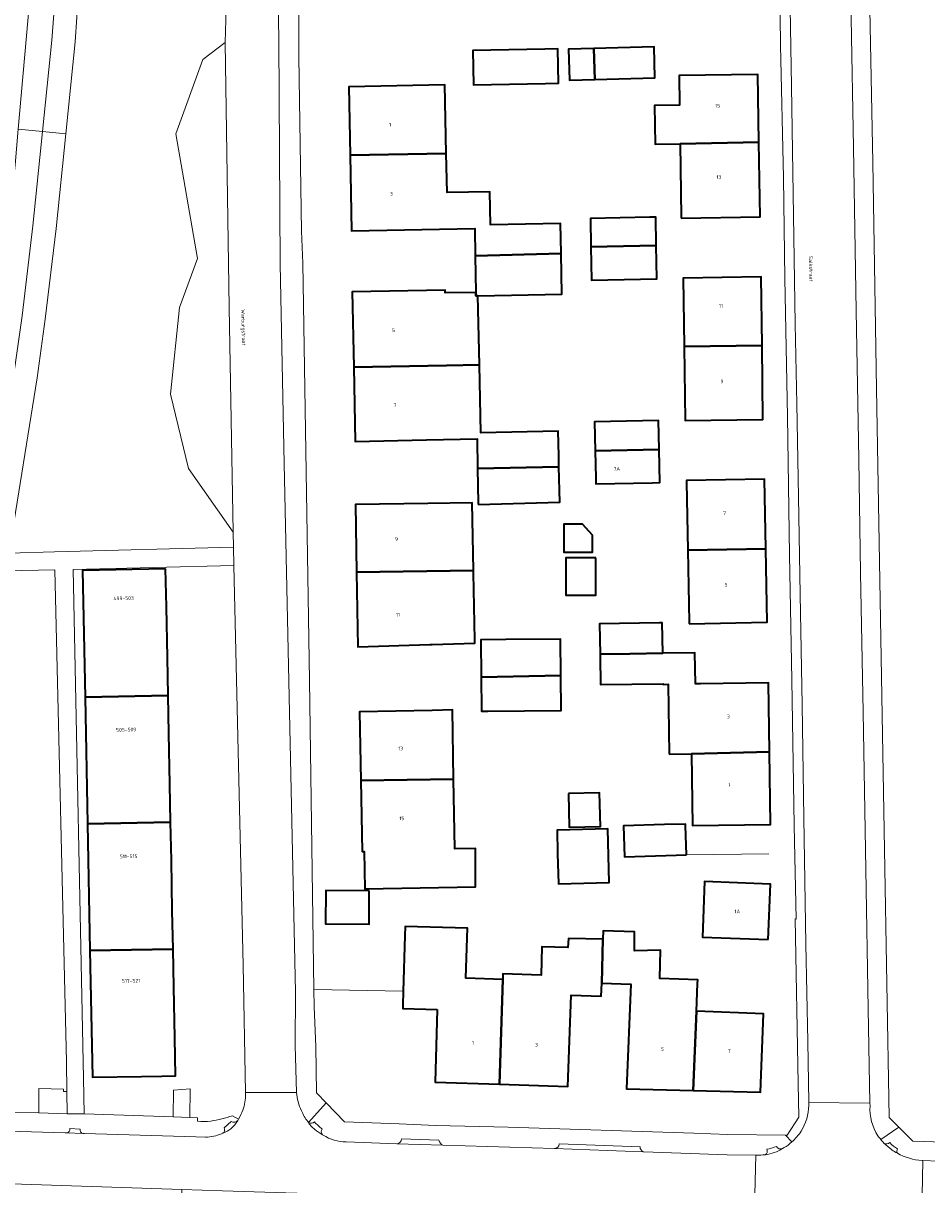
# Model space of a CAD drawing. Header units: metres. Extents: x 197700 to 204338, y 317132 to 325229.
# Tile 1033 of 1056: x 199121 to 199210, y 321808 to 321923. Entities that reach past the tile are written whole.
import ezdxf
from ezdxf.enums import TextEntityAlignment as Align

# ---------------------------------------------------------------- set-up
doc = ezdxf.new("R2010")
doc.units = ezdxf.units.M
for name, color, linetype, lineweight in [('B-WE-GR-BEPLANTING_CULTUUR_HEESTERS-GV', 90, 'Continuous', 18), ('B-WE-IE-TERREINAFSCHEIDING_KUNSTMATIG_HEKWERK-G', 20, 'IE-TERREINAFSCHEIDING-KUNSTMATIG', 18), ('B-WE-OG-BEBOUWING-GV', 7, 'Continuous', 35), ('B-WE-OG-BEBOUWING-T18', 10, 'Continuous', 18), ('B-WE-OG-TERREIN_ERF-GV', 7, 'Continuous', 18), ('B-WE-OG-TOPOGRAFIE-T18', 10, 'Continuous', 18), ('B-WE-VH-VERHARDING_ASFALT-GV', 252, 'Continuous', 18), ('B-WE-VH-VERHARDING_BETONSTRAATSTEEN-GV', 252, 'Continuous', 18), ('B-WE-VH-VERHARDING_SIERBESTRATING-GV', 252, 'Continuous', 18), ('B-WE-VH-VERHARDING_STRAATBAKSTEEN-GV', 252, 'Continuous', 18), ('B-WE-VH-VERHARDING_TEGEL-GV', 252, 'Continuous', 18)]:
    doc.layers.add(name, color=color, linetype=linetype, lineweight=lineweight)
doc.styles.add('NLCS-ISO-M200-T18', font='NLCS-ISO.ttf', dxfattribs={"height": 0.36})
doc.linetypes.add('IE-TERREINAFSCHEIDING-KUNSTMATIG', pattern='A,4,[82,NLCS.SHX,S=0.75,R=90,X=0,Y=0],4,-2', length=10)

msp = doc.modelspace()

# ---------------------------------------------------------------- linework, layer by layer
at = {"layer": 'B-WE-GR-BEPLANTING_CULTUUR_HEESTERS-GV'}
msp.add_lwpolyline([(199141.075, 321921.118), (199138.86, 321919.457), (199136.181, 321912.13), (199138.324, 321899.799), (199136.538, 321894.974), (199135.645, 321886.396), (199137.431, 321879.069), (199141.858, 321872.796), (199141.462, 321894.966)], close=True, dxfattribs=at)
at = {"layer": 'B-WE-IE-TERREINAFSCHEIDING_KUNSTMATIG_HEKWERK-G'}
for points in [[(199186.609, 321840.929), (199194.761, 321841.01)], [(199149.81, 321827.623), (199158.65, 321827.46)]]:
    msp.add_lwpolyline(points, dxfattribs=at)
at = {"layer": 'B-WE-OG-BEBOUWING-GV'}
for points in [[(199172.63, 321920.49), (199165.51, 321920.35), (199165.57, 321916.96), (199172.69, 321917.1), (199173.965, 321917.125), (199173.897, 321920.51)], [(199177.563, 321917.468), (199177.479, 321920.547), (199174.97, 321920.48), (199175.06, 321917.4)], [(199177.479, 321920.547), (199177.563, 321917.468), (199183.49, 321917.63), (199183.41, 321920.704)], [(199185.982, 321911.127), (199193.76, 321911.28), (199193.65, 321917.987), (199185.88, 321917.86), (199185.93, 321914.94), (199183.45, 321914.9), (199183.512, 321911.078)], [(199153.403, 321909.992), (199162.896, 321910.171), (199162.765, 321916.94), (199153.275, 321916.757)], [(199186.1, 321903.79), (199193.88, 321903.917), (199193.76, 321911.28), (199185.982, 321911.127), (199186.098, 321903.92)], [(199165.748, 321900.072), (199174.225, 321900.3), (199174.17, 321903.26), (199167.26, 321903.13), (199167.19, 321906.4), (199162.97, 321906.32), (199162.896, 321910.171), (199153.403, 321909.992), (199153.545, 321902.536), (199165.7, 321902.75)], [(199183.009, 321903.87), (199177.14, 321903.77), (199177.186, 321900.97), (199183.63, 321901.097), (199183.58, 321903.88)], [(199177.186, 321900.97), (199177.24, 321897.68), (199183.69, 321897.78), (199183.63, 321901.097)], [(199174.225, 321900.3), (199165.748, 321900.072), (199165.814, 321896.451), (199165.82, 321896.12), (199166.023, 321896.124), (199174.3, 321896.29)], [(199186.391, 321891.109), (199194.076, 321891.224), (199193.99, 321897.977), (199186.3, 321897.87)], [(199153.751, 321889.074), (199162.92, 321889.25), (199166.16, 321889.31), (199166.023, 321896.124), (199165.82, 321896.12), (199165.814, 321896.451), (199162.776, 321896.415), (199162.77, 321896.69), (199153.6, 321896.508)], [(199194.076, 321891.224), (199186.391, 321891.109), (199186.49, 321883.81), (199194.17, 321883.908)], [(199162.92, 321889.25), (199153.751, 321889.074), (199153.9, 321881.738), (199160.935, 321881.885), (199165.93, 321881.99), (199165.983, 321879.065), (199174.02, 321879.219), (199174.002, 321880.307), (199173.95, 321882.75), (199166.3, 321882.59), (199166.16, 321889.31)], [(199177.591, 321880.805), (199183.902, 321880.928), (199183.84, 321883.81), (199177.53, 321883.68)], [(199183.252, 321877.666), (199183.97, 321877.68), (199183.902, 321880.928), (199177.591, 321880.805), (199177.648, 321878.118), (199177.66, 321877.56)], [(199166.06, 321875.52), (199174.1, 321875.731), (199174.02, 321879.219), (199165.983, 321879.065), (199166.057, 321875.682)], [(199194.451, 321871.149), (199194.32, 321878.017), (199186.61, 321877.88), (199186.613, 321877.73), (199186.741, 321870.999)], [(199165.585, 321868.995), (199165.46, 321875.67), (199161.067, 321875.612), (199153.915, 321875.518), (199154.039, 321868.822)], [(199177.333, 321872.497), (199176.355, 321873.559), (199174.487, 321873.559), (199174.487, 321870.821), (199177.333, 321870.821)], [(199186.88, 321863.74), (199194.59, 321863.887), (199194.451, 321871.149), (199186.741, 321870.999), (199186.877, 321863.881)], [(199177.654, 321870.23), (199174.691, 321870.23), (199174.691, 321866.557), (199177.654, 321866.557)], [(199135.18, 321869.163), (199126.98, 321868.997), (199127.222, 321856.484), (199135.425, 321856.643), (199135.351, 321860.404), (199135.254, 321865.403)], [(199165.585, 321868.995), (199154.039, 321868.822), (199154.175, 321861.458), (199161.278, 321861.687), (199161.499, 321861.694), (199165.72, 321861.83), (199165.714, 321862.139), (199165.59, 321868.734)], [(199181.032, 321860.781), (199184.27, 321860.823), (199184.23, 321863.83), (199183.947, 321863.826), (199178.04, 321863.74), (199178.086, 321860.736)], [(199166.341, 321858.465), (199174.21, 321858.632), (199174.19, 321862.2), (199168.767, 321862.165), (199166.32, 321862.15)], [(199184.895, 321850.873), (199187.104, 321850.891), (199194.807, 321851.075), (199194.71, 321857.897), (199187.995, 321857.804), (199187.502, 321857.797), (199187.451, 321860.872), (199184.27, 321860.823), (199181.032, 321860.781), (199178.086, 321860.736), (199178.088, 321860.619), (199178.09, 321860.47), (199178.125, 321857.741), (199184.31, 321857.82), (199184.311, 321857.752), (199184.799, 321857.759)], [(199174.21, 321858.632), (199166.341, 321858.465), (199166.359, 321855.236), (199166.36, 321855.1), (199166.985, 321855.105), (199174.23, 321855.16)], [(199127.465, 321843.972), (199135.67, 321844.131), (199135.596, 321847.887), (199135.499, 321852.887), (199135.425, 321856.643), (199127.222, 321856.484)], [(199154.443, 321848.248), (199163.624, 321848.386), (199163.495, 321855.22), (199161.488, 321855.182), (199154.315, 321855.048)], [(199194.807, 321851.075), (199187.104, 321850.891), (199187.2, 321843.8), (199194.91, 321843.898)], [(199154.443, 321848.248), (199154.574, 321841.248), (199154.784, 321841.252), (199154.853, 321837.553), (199165.795, 321837.758), (199165.767, 321841.537), (199163.753, 321841.522), (199163.624, 321848.386)], [(199174.958, 321846.967), (199175.041, 321843.639), (199178.115, 321843.716), (199178.033, 321847.044)], [(199127.707, 321831.46), (199135.915, 321831.619), (199135.841, 321835.375), (199135.744, 321840.375), (199135.67, 321844.131), (199127.465, 321843.972)], [(199173.877, 321841.044), (199173.98, 321838.05), (199178.99, 321838.18), (199178.86, 321843.48), (199173.85, 321843.36)], [(199186.609, 321840.929), (199186.516, 321843.778), (199186.51, 321843.96), (199184.454, 321843.9), (199180.39, 321843.78), (199180.48, 321840.71)], [(199194.698, 321832.561), (199194.902, 321838.03), (199188.403, 321838.273), (199188.199, 321832.804)], [(199155.29, 321837.365), (199150.989, 321837.392), (199150.968, 321834.099), (199155.27, 321834.072)], [(199161.986, 321825.657), (199161.805, 321818.486), (199168.136, 321818.277), (199168.478, 321828.613), (199164.828, 321828.734), (199164.89, 321830.76), (199164.98, 321833.68), (199158.83, 321833.83), (199158.805, 321832.93), (199158.65, 321827.46), (199158.615, 321826.083), (199158.606, 321825.743)], [(199178.36, 321832.58), (199178.24, 321828.25), (199181.12, 321828.15), (199180.705, 321817.819), (199187.263, 321817.651), (199187.601, 321825.476), (199187.718, 321828.197), (199187.73, 321828.59), (199183.97, 321828.7), (199184.05, 321831.49), (199181.485, 321831.426), (199181.485, 321833.328), (199178.4, 321833.4)], [(199168.136, 321818.277), (199174.905, 321818.054), (199175.22, 321827.05), (199178.2, 321826.96), (199178.24, 321828.25), (199178.36, 321832.58), (199174.97, 321832.66), (199174.909, 321831.752), (199172.34, 321831.83), (199172.26, 321829.05), (199168.496, 321829.159), (199168.478, 321828.613)], [(199127.707, 321831.46), (199127.95, 321818.947), (199132.79, 321819.039), (199134.79, 321819.077), (199136.16, 321819.103), (199136.086, 321822.861), (199135.989, 321827.861), (199135.915, 321831.619)], [(199187.601, 321825.476), (199187.263, 321817.651), (199193.915, 321817.481), (199194.234, 321825.202)]]:
    msp.add_lwpolyline(points, close=True, dxfattribs=at)
at = {"layer": 'B-WE-OG-TERREIN_ERF-GV'}
for points in [[(199234.657, 321949.975), (199207.81, 321949.638), (199204.32, 321946.626), (199204.503, 321937.126), (199204.635, 321929.469), (199205.021, 321909.282), (199205.389, 321886.942), (199206.159, 321841.458), (199206.628, 321814.974), (199207.579, 321814.033), (199208.983, 321812.644), (199213.049, 321812.523)], [(199126.589, 321926.099), (199126.262, 321921.199), (199125.333, 321912.117), (199124.378, 321902.78), (199123.297, 321893.826), (199122.478, 321888.036), (199119.763, 321871.022), (199119.705, 321870.707), (199124.191, 321870.824), (199141.885, 321871.287), (199141.858, 321872.796), (199137.431, 321879.069), (199135.645, 321886.396), (199136.538, 321894.974), (199138.324, 321899.799), (199136.181, 321912.13), (199138.86, 321919.457), (199141.075, 321921.118), (199141.29, 321928.999), (199141.012, 321944.977), (199140.999, 321946.803)], [(199148.324, 321932.739), (199148.334, 321919.722), (199148.587, 321902.514), (199148.726, 321899.336), (199149.057, 321878.726), (199149.381, 321858.138), (199149.81, 321827.623), (199149.834, 321825.902), (199150.009, 321821.982), (199150.082, 321817.423), (199151.047, 321816.43), (199152.857, 321814.568), (199158.231, 321814.34), (199161.876, 321814.201), (199168.992, 321814.016), (199187.349, 321813.436), (199190.685, 321813.315), (199196.407, 321813.242), (199196.569, 321813.24), (199197.704, 321815.009), (199197.638, 321818.347), (199197.362, 321834.584), (199197.448, 321834.569), (199197.258, 321843.83), (199197.014, 321858.204), (199196.795, 321870.53), (199196.575, 321884.205), (199196.343, 321897.819), (199196.183, 321907.763), (199195.912, 321920.87), (199195.768, 321932.079)], [(199141.93, 321869.477), (199126.056, 321869.11), (199127.085, 321818.854), (199127.138, 321815.333), (199135.908, 321815.035), (199135.958, 321817.693), (199137.594, 321817.802), (199137.566, 321814.983), (199138.336, 321814.959), (199138.343, 321814.618)], [(199143.077, 321817.3), (199143.069, 321817.446), (199142.845, 321830.016), (199141.93, 321869.477)], [(199141.774, 321815.151), (199142.381, 321814.828)]]:
    msp.add_lwpolyline(points, dxfattribs=at)
for points in [[(199172.69, 321917.1), (199165.57, 321916.96), (199165.51, 321920.35), (199172.63, 321920.49), (199173.897, 321920.51), (199173.965, 321917.125)], [(199183.41, 321920.704), (199183.49, 321917.63), (199177.563, 321917.468), (199175.06, 321917.4), (199174.97, 321920.48), (199177.479, 321920.547)], [(199193.76, 321911.28), (199193.88, 321903.917), (199186.1, 321903.79), (199186.098, 321903.92), (199185.982, 321911.127), (199183.512, 321911.078), (199183.45, 321914.9), (199185.93, 321914.94), (199185.88, 321917.86), (199193.65, 321917.987)], [(199174.1, 321875.731), (199166.06, 321875.52), (199166.057, 321875.682), (199165.983, 321879.065), (199165.93, 321881.99), (199160.935, 321881.885), (199153.9, 321881.738), (199153.751, 321889.074), (199153.6, 321896.508), (199162.77, 321896.69), (199162.776, 321896.415), (199165.814, 321896.451), (199165.748, 321900.072), (199165.7, 321902.75), (199153.545, 321902.536), (199153.403, 321909.992), (199153.275, 321916.757), (199162.765, 321916.94), (199162.896, 321910.171), (199162.97, 321906.32), (199167.19, 321906.4), (199167.26, 321903.13), (199174.17, 321903.26), (199174.225, 321900.3), (199174.3, 321896.29), (199166.023, 321896.124), (199166.16, 321889.31), (199166.3, 321882.59), (199173.95, 321882.75), (199174.002, 321880.307), (199174.02, 321879.219)], [(199183.69, 321897.78), (199177.24, 321897.68), (199177.186, 321900.97), (199177.14, 321903.77), (199183.009, 321903.87), (199183.58, 321903.88), (199183.63, 321901.097)], [(199186.391, 321891.109), (199186.3, 321897.87), (199193.99, 321897.977), (199194.076, 321891.224), (199194.17, 321883.908), (199186.49, 321883.81)], [(199183.97, 321877.68), (199183.252, 321877.666), (199177.66, 321877.56), (199177.648, 321878.118), (199177.591, 321880.805), (199177.53, 321883.68), (199183.84, 321883.81), (199183.902, 321880.928)], [(199194.451, 321871.149), (199194.59, 321863.887), (199186.88, 321863.74), (199186.877, 321863.881), (199186.741, 321870.999), (199186.613, 321877.73), (199186.61, 321877.88), (199194.32, 321878.017)], [(199165.46, 321875.67), (199165.585, 321868.995), (199165.59, 321868.734), (199165.714, 321862.139), (199165.72, 321861.83), (199161.499, 321861.694), (199161.278, 321861.687), (199154.175, 321861.458), (199154.039, 321868.822), (199153.915, 321875.518), (199161.067, 321875.612)], [(199177.333, 321872.497), (199177.333, 321870.821), (199174.487, 321870.821), (199174.487, 321873.559), (199176.355, 321873.559)], [(199177.654, 321870.23), (199177.654, 321866.557), (199174.691, 321866.557), (199174.691, 321870.23)], [(199125.439, 321817.537), (199125.379, 321820.473), (199124.232, 321869.068), (199119.383, 321868.956), (199118.295, 321863.044), (199115.817, 321850.676), (199112.144, 321834.125), (199111.2, 321830.222), (199108.035, 321818.138), (199109.179, 321817.938), (199110.046, 321822.855), (199119.985, 321821.048), (199119.089, 321816.034), (199119.015, 321815.62), (199119.855, 321815.521), (199122.656, 321815.426), (199122.662, 321817.835), (199125.088, 321817.774), (199125.102, 321817.538)], [(199127.222, 321856.484), (199126.98, 321868.997), (199135.18, 321869.163), (199135.254, 321865.403), (199135.351, 321860.404), (199135.425, 321856.643), (199135.499, 321852.887), (199135.596, 321847.887), (199135.67, 321844.131), (199135.744, 321840.375), (199135.841, 321835.375), (199135.915, 321831.619), (199135.989, 321827.861), (199136.086, 321822.861), (199136.16, 321819.103), (199134.79, 321819.077), (199132.79, 321819.039), (199127.95, 321818.947), (199127.707, 321831.46), (199127.465, 321843.972)], [(199194.807, 321851.075), (199194.91, 321843.898), (199187.2, 321843.8), (199187.104, 321850.891), (199184.895, 321850.873), (199184.799, 321857.759), (199184.311, 321857.752), (199184.31, 321857.82), (199178.125, 321857.741), (199178.09, 321860.47), (199178.088, 321860.619), (199178.086, 321860.736), (199178.04, 321863.74), (199183.947, 321863.826), (199184.23, 321863.83), (199184.27, 321860.823), (199187.451, 321860.872), (199187.502, 321857.797), (199187.995, 321857.804), (199194.71, 321857.897)], [(199174.21, 321858.632), (199174.23, 321855.16), (199166.985, 321855.105), (199166.36, 321855.1), (199166.359, 321855.236), (199166.341, 321858.465), (199166.32, 321862.15), (199168.767, 321862.165), (199174.19, 321862.2)], [(199154.784, 321841.252), (199154.574, 321841.248), (199154.443, 321848.248), (199154.315, 321855.048), (199161.488, 321855.182), (199163.495, 321855.22), (199163.624, 321848.386), (199163.753, 321841.522), (199165.767, 321841.537), (199165.795, 321837.758), (199154.853, 321837.553)], [(199174.958, 321846.967), (199178.033, 321847.044), (199178.115, 321843.716), (199175.041, 321843.639)], [(199173.98, 321838.05), (199173.877, 321841.044), (199173.85, 321843.36), (199178.86, 321843.48), (199178.99, 321838.18)], [(199186.516, 321843.778), (199186.609, 321840.929), (199180.48, 321840.71), (199180.39, 321843.78), (199184.454, 321843.9), (199186.51, 321843.96)], [(199194.698, 321832.561), (199188.199, 321832.804), (199188.403, 321838.273), (199194.902, 321838.03)], [(199155.29, 321837.365), (199155.27, 321834.072), (199150.968, 321834.099), (199150.989, 321837.392)], [(199187.263, 321817.651), (199180.705, 321817.819), (199181.12, 321828.15), (199178.24, 321828.25), (199178.2, 321826.96), (199175.22, 321827.05), (199174.905, 321818.054), (199168.136, 321818.277), (199161.805, 321818.486), (199161.986, 321825.657), (199158.606, 321825.743), (199158.615, 321826.083), (199158.65, 321827.46), (199158.805, 321832.93), (199158.83, 321833.83), (199164.98, 321833.68), (199164.89, 321830.76), (199164.828, 321828.734), (199168.478, 321828.613), (199168.496, 321829.159), (199172.26, 321829.05), (199172.34, 321831.83), (199174.909, 321831.752), (199174.97, 321832.66), (199178.36, 321832.58), (199178.4, 321833.4), (199181.485, 321833.328), (199181.485, 321831.426), (199184.05, 321831.49), (199183.97, 321828.7), (199187.73, 321828.59), (199187.718, 321828.197), (199187.601, 321825.476), (199194.234, 321825.202), (199193.915, 321817.481)]]:
    msp.add_lwpolyline(points, close=True, dxfattribs=at)
for points in [[(199142.816, 321815.72, 0.0905448), (199143.077, 321817.3)], [(199142.381, 321814.828, 0.0432719), (199142.816, 321815.72)], [(199138.343, 321814.618, 0.0508112), (199139.642, 321814.628)], [(199139.642, 321814.628, 0.0406611), (199141.774, 321815.151)]]:
    msp.add_lwpolyline(points, format="xyb", dxfattribs=at)
at = {"layer": 'B-WE-VH-VERHARDING_ASFALT-GV'}
for points in [[(199120.634, 321912.587), (199122.566, 321934.376), (199122.785, 321936.78), (199123.156, 321941.878), (199117.272, 321942.185), (199117.255, 321941.697)], [(199196.722, 321932.247), (199196.988, 321916.816), (199197.162, 321906.197), (199197.356, 321893.365), (199197.522, 321885.452), (199197.677, 321876.261), (199197.826, 321866.617), (199198.036, 321855.723), (199198.2, 321844.588), (199198.411, 321832.11), (199198.597, 321822.481), (199198.682, 321816.465), (199204.734, 321816.387), (199204.555, 321825.719), (199204.335, 321839.477), (199204.078, 321854.992), (199203.815, 321868.756), (199203.649, 321879.998), (199203.379, 321894.648), (199203.103, 321910.761), (199202.87, 321923.552)], [(199148.092, 321817.462), (199143.069, 321817.446), (199143.077, 321817.3)], [(199139.13, 321813.039), (199138.153, 321813.081), (199127.175, 321813.399), (199126.997, 321813.405), (199125.387, 321813.457), (199125.248, 321813.461), (199119.707, 321813.643), (199118.881, 321813.701), (199118.707, 321813.733), (199108.843, 321815.547), (199108.402, 321815.703)], [(199204.739, 321816.122), (199204.734, 321816.387), (199198.682, 321816.465), (199198.686, 321816.191)], [(199142.381, 321814.828), (199142.298, 321814.694)], [(199140.842, 321813.423), (199140.771, 321813.391), (199140.697, 321813.359)], [(199150.753, 321813.244), (199150.685, 321813.282)], [(199158.036, 321807.194), (199174.868, 321806.662), (199193.298, 321806.054), (199193.317, 321806.053), (199193.449, 321811.267), (199190.647, 321811.304), (199182.389, 321811.576), (199182.308, 321811.578), (199173.584, 321811.91), (199162.569, 321812.235), (199158.003, 321812.37), (199153.005, 321812.563)], [(199193.497, 321811.266), (199193.449, 321811.267), (199193.317, 321806.053)], [(199196.256, 321812.002), (199196.11, 321811.911)], [(199193.317, 321806.053), (199202.217, 321805.821), (199206.883, 321805.657), (199206.977, 321805.653), (199209.857, 321805.565), (199209.964, 321810.734), (199209.885, 321810.737)], [(199222.909, 321810.311), (199213.036, 321810.613), (199209.964, 321810.734), (199209.857, 321805.565), (199214.072, 321805.436), (199215.878, 321805.374), (199233.412, 321804.772), (199239.913, 321804.563), (199245.453, 321804.385), (199256.553, 321804.03), (199277.352, 321803.378), (199283.718, 321803.149)], [(199118.214, 321808.559), (199118.496, 321808.54), (199119.949, 321808.445), (199136.79, 321807.879), (199140.795, 321807.745), (199147.036, 321807.545), (199153.717, 321807.331), (199158.036, 321807.194)]]:
    msp.add_lwpolyline(points, dxfattribs=at)
for points in [[(199143.077, 321817.3, -0.0905448), (199142.816, 321815.72)], [(199148.584, 321815.64, -0.0743495), (199148.092, 321817.462)], [(199142.816, 321815.72, -0.0432719), (199142.381, 321814.828)], [(199149.214, 321814.579, -0.0512826), (199148.584, 321815.64)], [(199198.686, 321816.191, -0.1386733), (199197.932, 321813.625)], [(199205.525, 321813.174, -0.1601216), (199204.739, 321816.122)], [(199142.298, 321814.694, -0.0975359), (199141.621, 321813.863)], [(199149.899, 321813.799, -0.0688738), (199149.214, 321814.579)], [(199140.697, 321813.359, -0.0891439), (199139.13, 321813.039)], [(199141.621, 321813.863, -0.0415871), (199140.842, 321813.423)], [(199150.685, 321813.282, -0.0315473), (199149.899, 321813.799)], [(199197.932, 321813.625, -0.0674595), (199197.015, 321812.562)], [(199153.005, 321812.563, -0.140781), (199150.753, 321813.244)], [(199197.015, 321812.562, -0.0455544), (199196.256, 321812.002)], [(199205.808, 321812.799, -0.0200366), (199205.525, 321813.174)], [(199206.112, 321812.458, -0.0200004), (199205.808, 321812.799)], [(199206.892, 321811.789, -0.0450702), (199206.112, 321812.458)], [(199194.389, 321811.305, -0.0483103), (199193.497, 321811.266)], [(199196.11, 321811.911, -0.0996571), (199194.389, 321811.305)], [(199207.44, 321811.446, -0.028536), (199206.892, 321811.789)], [(199209.885, 321810.737, -0.1116385), (199207.44, 321811.446)]]:
    msp.add_lwpolyline(points, format="xyb", dxfattribs=at)
at = {"layer": 'B-WE-VH-VERHARDING_BETONSTRAATSTEEN-GV'}
for points in [[(199141.659, 321814.576), (199140.954, 321813.96)], [(199125.387, 321813.457), (199126.997, 321813.405)], [(199126.727, 321813.831), (199125.728, 321813.888)], [(199158.003, 321812.37), (199162.569, 321812.235)], [(199162.168, 321812.733), (199158.473, 321812.874)], [(199182.029, 321812.094), (199174.046, 321812.364)], [(199173.584, 321811.91), (199182.308, 321811.578), (199182.389, 321811.576)], [(199136.705, 321805.837), (199136.79, 321807.879), (199119.949, 321808.445), (199118.496, 321808.54)]]:
    msp.add_lwpolyline(points, dxfattribs=at)
for points in [[(199141.621, 321813.863, 0.0975359), (199142.298, 321814.694)], [(199142.298, 321814.694, -0.3958733), (199141.659, 321814.576)], [(199149.299, 321814.496, -0.0710879), (199149.214, 321814.579)], [(199149.214, 321814.579, 0.0688738), (199149.899, 321813.799)], [(199149.872, 321814.559, -0.3881641), (199149.299, 321814.496)], [(199150.64, 321813.84, -0.0384015), (199149.872, 321814.559)], [(199125.728, 321813.888, -0.4458806), (199125.387, 321813.457)], [(199126.997, 321813.405, -0.3704767), (199126.727, 321813.831)], [(199140.954, 321813.96, -0.403722), (199140.842, 321813.423)], [(199140.842, 321813.423, 0.0415871), (199141.621, 321813.863)], [(199149.899, 321813.799, 0.0315473), (199150.685, 321813.282)], [(199150.685, 321813.282, -0.3928148), (199150.64, 321813.84)], [(199158.473, 321812.874, -0.390401), (199158.003, 321812.37)], [(199162.569, 321812.235, -0.2103057), (199162.168, 321812.733)], [(199174.046, 321812.364, -0.360415), (199173.584, 321811.91)], [(199206.695, 321812.499, -0.3717185), (199206.112, 321812.458)], [(199206.112, 321812.458, 0.0450702), (199206.892, 321811.789)], [(199207.456, 321811.877, -0.0632135), (199206.695, 321812.499)], [(199182.389, 321811.576, -0.305194), (199182.029, 321812.094)], [(199194.389, 321811.305, 0.0996571), (199196.11, 321811.911)], [(199194.545, 321811.84, -0.418533), (199194.389, 321811.305)], [(199195.496, 321812.118, -0.0232946), (199194.545, 321811.84)], [(199196.11, 321811.911, -0.3782659), (199195.496, 321812.118)], [(199206.892, 321811.789, 0.028536), (199207.44, 321811.446)], [(199207.44, 321811.446, -0.2640874), (199207.456, 321811.877)]]:
    msp.add_lwpolyline(points, format="xyb", dxfattribs=at)
at = {"layer": 'B-WE-VH-VERHARDING_SIERBESTRATING-GV'}
for points in [[(199125.333, 321912.117), (199126.262, 321921.199), (199126.589, 321926.099), (199126.657, 321927.126), (199126.966, 321929.824), (199126.998, 321930.4), (199127.534, 321937.319), (199127.841, 321941.458), (199128.122, 321946.229), (199130.065, 321948.317), (199130.015, 321950.32), (199130.002, 321950.32), (199129.41, 321950.337)], [(199124.932, 321934.734), (199124.287, 321925.678), (199123.951, 321921.375), (199123.028, 321912.347), (199125.333, 321912.117)]]:
    msp.add_lwpolyline(points, dxfattribs=at)
at = {"layer": 'B-WE-VH-VERHARDING_STRAATBAKSTEEN-GV'}
for points in [[(199141.858, 321872.796), (199141.885, 321871.287), (199141.93, 321869.477), (199142.845, 321830.016), (199143.069, 321817.446), (199148.092, 321817.462), (199147.984, 321822.093), (199148.013, 321827.368), (199146.894, 321879.567), (199146.506, 321899.238), (199146.367, 321921.318), (199145.998, 321944.928), (199141.012, 321944.977), (199141.29, 321928.999), (199141.075, 321921.118), (199141.462, 321894.966)], [(199115.096, 321858.872), (199116.02, 321863.488), (199117.482, 321871.422), (199120.188, 321888.38), (199121, 321894.127), (199122.076, 321903.036), (199123.028, 321912.347), (199120.634, 321912.587), (199120.32, 321909.048), (199118.96, 321896.174), (199116.671, 321880.527), (199114.797, 321869.508), (199112.883, 321859.458)]]:
    msp.add_lwpolyline(points, close=True, dxfattribs=at)
msp.add_lwpolyline([(199123.94, 321941.837), (199123.156, 321941.878), (199122.785, 321936.78), (199122.566, 321934.376), (199120.634, 321912.587), (199123.028, 321912.347), (199123.951, 321921.375), (199124.287, 321925.678), (199124.932, 321934.734)], dxfattribs=at)
at = {"layer": 'B-WE-VH-VERHARDING_TEGEL-GV'}
for points in [[(199191.741, 321951.183), (199191.68, 321951.182), (199191.709, 321949.213), (199194.679, 321947.36), (199194.849, 321944.133), (199195.557, 321944.133), (199195.744, 321933.49), (199195.765, 321932.285), (199195.768, 321932.079), (199195.912, 321920.87), (199196.183, 321907.763), (199196.343, 321897.819), (199196.575, 321884.205), (199196.795, 321870.53), (199197.014, 321858.204), (199197.258, 321843.83), (199197.448, 321834.569), (199197.362, 321834.584), (199197.638, 321818.347), (199197.704, 321815.009), (199196.569, 321813.24), (199196.407, 321813.242), (199197.015, 321812.562)], [(199205.808, 321812.799), (199207.579, 321814.033), (199206.628, 321814.974), (199206.159, 321841.458), (199205.389, 321886.942), (199205.021, 321909.282), (199204.635, 321929.469), (199204.503, 321937.126), (199204.32, 321946.626), (199207.81, 321949.638), (199207.788, 321951.478), (199207.343, 321951.473)], [(199149.81, 321827.623), (199149.381, 321858.138), (199149.057, 321878.726), (199148.726, 321899.336), (199148.587, 321902.514), (199148.334, 321919.722), (199148.324, 321932.739), (199148.323, 321932.778), (199148.29, 321934.024), (199147.95, 321946.915), (199148.992, 321948.496), (199147.622, 321949.614)], [(199145.977, 321946.262), (199145.998, 321944.928), (199146.367, 321921.318), (199146.506, 321899.238), (199146.894, 321879.567), (199148.013, 321827.368), (199147.984, 321822.093), (199148.092, 321817.462)], [(199202.488, 321944.347), (199202.652, 321937.148), (199202.87, 321923.552), (199203.103, 321910.761), (199203.379, 321894.648), (199203.649, 321879.998), (199203.815, 321868.756), (199204.078, 321854.992), (199204.335, 321839.477), (199204.555, 321825.719), (199204.734, 321816.387), (199204.739, 321816.122)], [(199198.686, 321816.191), (199198.682, 321816.465), (199198.597, 321822.481), (199198.411, 321832.11), (199198.2, 321844.588), (199198.036, 321855.723), (199197.826, 321866.617), (199197.677, 321876.261), (199197.522, 321885.452), (199197.356, 321893.365), (199197.162, 321906.197), (199196.988, 321916.816), (199196.722, 321932.247), (199196.507, 321943.983)], [(199119.705, 321870.707), (199119.763, 321871.022), (199122.478, 321888.036), (199123.297, 321893.826), (199124.378, 321902.78), (199125.333, 321912.117), (199123.028, 321912.347), (199122.076, 321903.036), (199121, 321894.127), (199120.188, 321888.38), (199117.482, 321871.422), (199116.02, 321863.488), (199115.096, 321858.872), (199114.637, 321856.577), (199113.553, 321851.163), (199109.635, 321834.277), (199108.843, 321830.631), (199108.363, 321828.925)], [(199149.299, 321814.496), (199151.047, 321816.43), (199150.082, 321817.423), (199150.009, 321821.982), (199149.834, 321825.902), (199149.81, 321827.623)], [(199138.343, 321814.618), (199138.336, 321814.959), (199137.566, 321814.983), (199135.908, 321815.035), (199127.138, 321815.333), (199125.455, 321815.332), (199122.656, 321815.426), (199119.855, 321815.521), (199119.015, 321815.62), (199119.089, 321816.034), (199109.261, 321817.772), (199109.149, 321817.76), (199109.179, 321817.938), (199108.035, 321818.138), (199107.17, 321816.178)], [(199197.015, 321812.562), (199196.407, 321813.242), (199190.685, 321813.315), (199187.349, 321813.436), (199168.992, 321814.016), (199161.876, 321814.201), (199158.231, 321814.34), (199152.857, 321814.568), (199151.047, 321816.43), (199149.299, 321814.496)], [(199140.954, 321813.96), (199141.659, 321814.576)], [(199142.298, 321814.694), (199142.381, 321814.828), (199141.774, 321815.151)], [(199118.707, 321813.733), (199118.881, 321813.701), (199119.707, 321813.643), (199125.248, 321813.461), (199125.387, 321813.457)], [(199125.728, 321813.888), (199126.727, 321813.831)], [(199126.997, 321813.405), (199127.175, 321813.399), (199138.153, 321813.081), (199139.13, 321813.039)], [(199140.697, 321813.359), (199140.771, 321813.391), (199140.842, 321813.423)], [(199226.148, 321811.843), (199224.968, 321813.264), (199223.958, 321812.167), (199214.724, 321812.468), (199213.049, 321812.523), (199208.983, 321812.644), (199207.579, 321814.033), (199205.808, 321812.799)], [(199150.685, 321813.282), (199150.753, 321813.244)], [(199153.005, 321812.563), (199158.003, 321812.37)], [(199158.473, 321812.874), (199162.168, 321812.733)], [(199162.569, 321812.235), (199173.584, 321811.91)], [(199174.046, 321812.364), (199182.029, 321812.094)], [(199182.389, 321811.576), (199190.647, 321811.304), (199193.449, 321811.267), (199193.497, 321811.266)], [(199196.11, 321811.911), (199196.256, 321812.002)], [(199209.885, 321810.737), (199209.964, 321810.734), (199213.036, 321810.613), (199222.909, 321810.311)]]:
    msp.add_lwpolyline(points, dxfattribs=at)
for points in [[(199141.885, 321871.287), (199124.191, 321870.824), (199119.705, 321870.707), (199119.383, 321868.956), (199124.232, 321869.068), (199125.379, 321820.473), (199125.439, 321817.537), (199125.455, 321815.332), (199127.138, 321815.333), (199127.085, 321818.854), (199126.056, 321869.11), (199141.93, 321869.477)], [(199122.656, 321815.426), (199125.455, 321815.332), (199125.439, 321817.537), (199125.102, 321817.538), (199125.088, 321817.774), (199122.662, 321817.835)], [(199137.566, 321814.983), (199137.594, 321817.802), (199135.958, 321817.693), (199135.908, 321815.035)]]:
    msp.add_lwpolyline(points, close=True, dxfattribs=at)
for points in [[(199148.092, 321817.462, 0.0743495), (199148.584, 321815.64)], [(199148.584, 321815.64, 0.0512826), (199149.214, 321814.579)], [(199197.932, 321813.625, 0.1386733), (199198.686, 321816.191)], [(199204.739, 321816.122, 0.1601216), (199205.525, 321813.174)], [(199139.642, 321814.628, -0.0508112), (199138.343, 321814.618)], [(199141.774, 321815.151, -0.0406611), (199139.642, 321814.628)], [(199141.659, 321814.576, 0.3958733), (199142.298, 321814.694)], [(199149.214, 321814.579, 0.0710879), (199149.299, 321814.496)], [(199149.299, 321814.496, 0.3881641), (199149.872, 321814.559)], [(199149.872, 321814.559, 0.0384015), (199150.64, 321813.84)], [(199125.387, 321813.457, 0.4458806), (199125.728, 321813.888)], [(199126.727, 321813.831, 0.3704767), (199126.997, 321813.405)], [(199139.13, 321813.039, 0.0891439), (199140.697, 321813.359)], [(199140.842, 321813.423, 0.403722), (199140.954, 321813.96)], [(199150.64, 321813.84, 0.3928148), (199150.685, 321813.282)], [(199197.015, 321812.562, 0.0674595), (199197.932, 321813.625)], [(199150.753, 321813.244, 0.140781), (199153.005, 321812.563)], [(199158.003, 321812.37, 0.390401), (199158.473, 321812.874)], [(199162.168, 321812.733, 0.2103057), (199162.569, 321812.235)], [(199173.584, 321811.91, 0.360415), (199174.046, 321812.364)], [(199196.256, 321812.002, 0.0455544), (199197.015, 321812.562)], [(199205.525, 321813.174, 0.0200366), (199205.808, 321812.799)], [(199205.808, 321812.799, 0.0200004), (199206.112, 321812.458)], [(199206.112, 321812.458, 0.3717185), (199206.695, 321812.499)], [(199206.695, 321812.499, 0.0632135), (199207.456, 321811.877)], [(199182.029, 321812.094, 0.305194), (199182.389, 321811.576)], [(199193.497, 321811.266, 0.0483103), (199194.389, 321811.305)], [(199194.389, 321811.305, 0.418533), (199194.545, 321811.84)], [(199194.545, 321811.84, 0.0232946), (199195.496, 321812.118)], [(199195.496, 321812.118, 0.3782659), (199196.11, 321811.911)], [(199207.456, 321811.877, 0.2640874), (199207.44, 321811.446)], [(199207.44, 321811.446, 0.1116385), (199209.885, 321810.737)]]:
    msp.add_lwpolyline(points, format="xyb", dxfattribs=at)

# ---------------------------------------------------------------- texts
at = {"layer": 'B-WE-OG-BEBOUWING-T18', "style": 'NLCS-ISO-M200-T18'}
for s, rotation, p in [('15', 0.9, (199189.701, 321914.871)), ('1', 1, (199157.346, 321913.018)), ('13', 0.9, (199189.816, 321907.835)), ('3', 1, (199157.476, 321906.188)), ('11', 0.7, (199190.026, 321895.133)), ('5', 1.1, (199157.678, 321892.719)), ('9', 0.7, (199190.121, 321887.666)), ('7', 1.1, (199157.828, 321885.334)), ('7', 1, (199190.383, 321874.658)), ('9', 1, (199157.979, 321872.092)), ('5', 1.1, (199190.518, 321867.593)), ('499-503', 1.1, (199131.034, 321866.26)), ('11', 1, (199158.117, 321864.63)), ('3', 0.8, (199190.757, 321854.581)), ('505-509', 1.1, (199131.285, 321853.274)), ('13', 1, (199158.384, 321851.422)), ('1', 0.8, (199190.853, 321847.861)), ('15', 1, (199158.513, 321844.52)), ('511-515', 1.1, (199131.528, 321840.772)), ('517-521', 1.1, (199131.766, 321828.477)), ('1', 358.2, (199165.533, 321822.365)), ('3', 358.2, (199171.803, 321822.158)), ('5', 358.6, (199184.239, 321821.73)), ('7', 358.6, (199190.842, 321821.561))]:
    msp.add_text(s, height=0.36, rotation=rotation, dxfattribs=at).set_placement(p, align=Align.MIDDLE)
for s, p in [('7A', (199179.734, 321879.039)), ('1A', (199191.632, 321835.329))]:
    msp.add_text(s, height=0.36, dxfattribs=at).set_placement(p, align=Align.MIDDLE)
at = {"layer": 'B-WE-OG-TOPOGRAFIE-T18', "style": 'NLCS-ISO-M200-T18'}
for s, rotation, p in [('Salkstraat', 271.1, (199198.909, 321898.8)), ('Warburgstraat', 271.2, (199142.813, 321892.996))]:
    msp.add_text(s, height=0.36, rotation=rotation, dxfattribs=at).set_placement(p, align=Align.MIDDLE)

doc.saveas('drawing.dxf')
